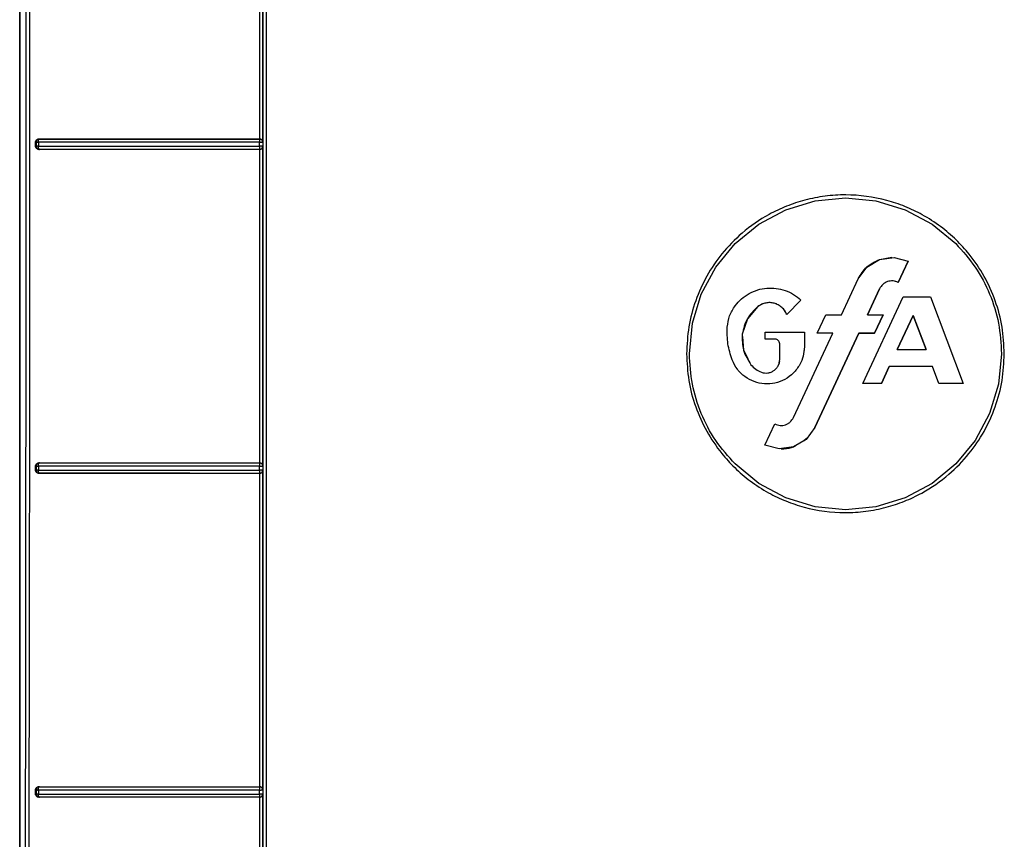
# Model space of a CAD drawing. Header units: inches. Extents: x 170 to 312, y 215 to 248.
# Tile 593 of 656: x 305.172 to 305.294, y 242.029 to 242.13. Entities that reach past the tile are written whole.
import ezdxf

# ---------------------------------------------------------------- set-up
doc = ezdxf.new("R2010")
doc.units = ezdxf.units.IN
doc.header["$LTSCALE"] = 0.25
doc.header["$MEASUREMENT"] = 0
doc.layers.add('MOTOR RH', color=7, linetype='Continuous')

msp = doc.modelspace()

# ---------------------------------------------------------------- linework, layer by layer
at = {"layer": 'MOTOR RH'}
for p, q in [((305.17229, 241.92392), (305.17229, 242.23936)), ((305.17229, 242.23936), (305.17229, 241.9417)), ((305.20204, 242.11535), (305.20204, 242.1542)), ((305.20244, 242.11497), (305.20244, 242.15458)), ((305.17426, 242.11443), (305.17426, 242.11497)), ((305.17434, 242.11495), (305.17426, 242.11497)), ((305.17434, 242.11445), (305.17426, 242.11443)), ((305.17434, 242.11495), (305.17434, 242.11445)), ((305.17461, 242.11495), (305.17461, 242.11444)), ((305.17464, 242.11522), (305.17468, 242.11531)), ((305.17467, 242.11536), (305.17473, 242.11534)), ((305.20202, 242.11534), (305.20204, 242.11535)), ((305.20202, 242.11444), (305.20202, 242.11494)), ((305.20244, 242.11497), (305.20242, 242.11495)), ((305.20242, 242.11495), (305.20242, 242.11444)), ((305.20242, 242.11444), (305.20244, 242.11442)), ((305.20244, 242.07481), (305.20244, 242.11442)), ((305.17468, 242.11409), (305.17465, 242.11417)), ((305.17473, 242.11405), (305.17467, 242.11404)), ((305.1747, 242.11406), (305.17468, 242.11409)), ((305.17473, 242.11405), (305.1747, 242.11406)), ((305.20202, 242.11417), (305.20202, 242.11408)), ((305.20202, 242.11408), (305.20202, 242.11405)), ((305.20204, 242.11404), (305.20202, 242.11405)), ((305.20204, 242.0752), (305.20204, 242.11404)), ((305.26725, 242.10658), (305.27088, 242.10768)), ((305.27088, 242.10768), (305.27465, 242.10806)), ((305.27465, 242.10806), (305.27842, 242.10768)), ((305.27842, 242.10768), (305.28205, 242.10658)), ((305.26391, 242.1048), (305.26725, 242.10658)), ((305.28205, 242.10658), (305.28539, 242.1048)), ((305.26098, 242.10239), (305.26391, 242.1048)), ((305.28539, 242.1048), (305.28832, 242.10239)), ((305.25857, 242.09946), (305.26098, 242.10239)), ((305.27731, 242.09947), (305.27887, 242.10041)), ((305.27887, 242.10041), (305.28042, 242.10068)), ((305.27887, 242.10041), (305.28067, 242.10067)), ((305.28067, 242.10067), (305.28244, 242.10021)), ((305.28244, 242.10021), (305.2812, 242.09756)), ((305.2812, 242.09756), (305.28244, 242.10021)), ((305.28244, 242.10021), (305.2812, 242.09756)), ((305.25678, 242.09612), (305.25857, 242.09946)), ((305.27623, 242.09801), (305.27731, 242.09947)), ((305.27415, 242.09354), (305.27623, 242.09801)), ((305.27415, 242.09353), (305.27623, 242.09801)), ((305.2812, 242.09756), (305.2812, 242.09756)), ((305.25568, 242.09249), (305.25678, 242.09612)), ((305.2649, 242.09685), (305.26537, 242.09687)), ((305.27738, 242.09354), (305.27888, 242.09677)), ((305.27888, 242.09677), (305.27738, 242.09353)), ((305.2644, 242.09489), (305.26381, 242.09457)), ((305.26522, 242.09506), (305.26477, 242.09501)), ((305.26914, 242.09537), (305.26737, 242.0936)), ((305.26737, 242.0936), (305.26914, 242.09537)), ((305.26914, 242.09537), (305.26737, 242.0936)), ((305.2768, 242.08504), (305.28181, 242.09579)), ((305.2768, 242.08504), (305.28181, 242.09579)), ((305.28181, 242.09579), (305.28521, 242.09579)), ((305.28521, 242.09579), (305.28925, 242.08504)), ((305.28521, 242.09579), (305.28925, 242.08504)), ((305.26381, 242.09458), (305.26249, 242.09306)), ((305.26381, 242.09457), (305.26249, 242.09306)), ((305.25531, 242.08872), (305.25568, 242.09249)), ((305.26249, 242.09306), (305.26186, 242.09115)), ((305.26249, 242.09306), (305.26186, 242.09115)), ((305.27115, 242.09128), (305.2722, 242.09353)), ((305.2722, 242.09353), (305.27415, 242.09353)), ((305.27738, 242.09353), (305.27932, 242.09353)), ((305.27932, 242.09354), (305.27827, 242.09128)), ((305.27827, 242.09128), (305.27932, 242.09354)), ((305.27932, 242.09353), (305.27827, 242.09128)), ((305.28305, 242.09348), (305.28107, 242.08924)), ((305.28107, 242.08924), (305.28305, 242.09348)), ((305.28305, 242.09348), (305.28107, 242.08924)), ((305.28305, 242.09348), (305.28464, 242.08924)), ((305.28305, 242.09348), (305.28464, 242.08924)), ((305.28305, 242.09348), (305.28305, 242.09348)), ((305.28464, 242.08924), (305.28305, 242.09348)), ((305.26186, 242.09115), (305.26202, 242.08915)), ((305.26469, 242.09053), (305.26469, 242.09138)), ((305.26469, 242.09053), (305.26469, 242.09138)), ((305.26469, 242.09053), (305.26469, 242.09138)), ((305.26469, 242.09138), (305.26956, 242.09138)), ((305.26821, 242.08081), (305.27309, 242.09128)), ((305.26821, 242.08081), (305.27309, 242.09128)), ((305.26956, 242.09138), (305.26956, 242.08956)), ((305.27632, 242.09128), (305.27087, 242.07957)), ((305.27087, 242.07957), (305.27632, 242.09128)), ((305.27632, 242.09128), (305.27087, 242.07957)), ((305.27309, 242.09128), (305.27115, 242.09128)), ((305.27309, 242.09128), (305.27115, 242.09128)), ((305.27309, 242.09128), (305.27115, 242.09128)), ((305.27309, 242.09128), (305.27309, 242.09128)), ((305.27827, 242.09128), (305.27632, 242.09128)), ((305.27632, 242.09128), (305.27632, 242.09128)), ((305.27632, 242.09128), (305.27827, 242.09128)), ((305.27827, 242.09128), (305.27632, 242.09128)), ((305.27827, 242.09128), (305.27827, 242.09128)), ((305.26189, 242.0908), (305.26202, 242.08915)), ((305.26594, 242.09053), (305.26469, 242.09053)), ((305.26469, 242.09053), (305.26469, 242.09053)), ((305.26594, 242.09053), (305.26469, 242.09053)), ((305.26594, 242.09053), (305.26469, 242.09053)), ((305.26594, 242.09053), (305.26594, 242.09053)), ((305.2665, 242.08802), (305.2665, 242.08997)), ((305.26202, 242.08915), (305.26255, 242.08811)), ((305.26202, 242.08915), (305.26293, 242.08736)), ((305.26956, 242.08956), (305.26948, 242.08891)), ((305.28107, 242.08924), (305.28464, 242.08924)), ((305.28464, 242.08924), (305.28464, 242.08924)), ((305.29399, 242.08872), (305.29362, 242.08495)), ((305.2665, 242.08802), (305.2665, 242.08802)), ((305.28009, 242.08714), (305.27911, 242.08504)), ((305.27911, 242.08504), (305.28009, 242.08714)), ((305.28009, 242.08714), (305.27911, 242.08504)), ((305.28543, 242.08714), (305.28009, 242.08714)), ((305.28009, 242.08714), (305.28009, 242.08714)), ((305.28543, 242.08714), (305.28009, 242.08714)), ((305.28543, 242.08714), (305.28009, 242.08714)), ((305.28622, 242.08504), (305.28543, 242.08714)), ((305.28543, 242.08714), (305.28543, 242.08714)), ((305.28622, 242.08504), (305.28543, 242.08714)), ((305.27911, 242.08504), (305.2768, 242.08504)), ((305.27911, 242.08504), (305.2768, 242.08504)), ((305.27911, 242.08504), (305.2768, 242.08504)), ((305.27911, 242.08504), (305.27911, 242.08504)), ((305.28925, 242.08504), (305.28622, 242.08504)), ((305.28622, 242.08504), (305.28622, 242.08504)), ((305.28925, 242.08504), (305.28622, 242.08504)), ((305.28925, 242.08504), (305.28622, 242.08504)), ((305.29362, 242.08495), (305.29252, 242.08132)), ((305.29252, 242.08132), (305.29073, 242.07798)), ((305.26466, 242.07737), (305.2659, 242.08002)), ((305.27087, 242.07957), (305.26979, 242.0781)), ((305.27087, 242.07957), (305.27087, 242.07957)), ((305.26979, 242.0781), (305.26823, 242.07717)), ((305.26991, 242.07827), (305.26955, 242.07797)), ((305.26955, 242.07796), (305.26991, 242.07827)), ((305.29073, 242.07798), (305.28832, 242.07505)), ((305.26642, 242.07691), (305.26466, 242.07737)), ((305.26823, 242.07717), (305.26642, 242.07691)), ((305.17426, 242.07427), (305.17426, 242.07481)), ((305.17434, 242.07479), (305.17426, 242.07481)), ((305.17434, 242.07429), (305.17426, 242.07427)), ((305.17434, 242.07479), (305.17434, 242.07429)), ((305.17461, 242.07479), (305.17461, 242.07428)), ((305.17464, 242.07506), (305.17468, 242.07515)), ((305.17468, 242.0752), (305.17473, 242.07519)), ((305.20202, 242.07519), (305.20204, 242.0752)), ((305.20202, 242.07428), (305.20202, 242.07478)), ((305.20244, 242.07481), (305.20242, 242.07479)), ((305.20242, 242.07479), (305.20242, 242.07429)), ((305.20242, 242.07429), (305.20244, 242.07426)), ((305.20244, 242.03466), (305.20244, 242.07426)), ((305.26391, 242.07264), (305.26098, 242.07505)), ((305.28832, 242.07505), (305.28539, 242.07264)), ((305.17468, 242.07393), (305.17465, 242.07401)), ((305.17473, 242.0739), (305.17467, 242.07389)), ((305.17473, 242.0739), (305.17468, 242.07393)), ((305.20202, 242.07401), (305.20202, 242.07392)), ((305.20202, 242.07392), (305.20202, 242.07389)), ((305.20204, 242.07388), (305.20202, 242.07389)), ((305.20204, 242.03504), (305.20204, 242.07388)), ((305.26725, 242.07085), (305.26391, 242.07264)), ((305.28539, 242.07264), (305.28205, 242.07085)), ((305.27088, 242.06975), (305.26725, 242.07085)), ((305.28205, 242.07085), (305.27842, 242.06975)), ((305.27465, 242.06938), (305.27088, 242.06975)), ((305.27842, 242.06975), (305.27465, 242.06938)), ((305.17464, 242.03491), (305.17468, 242.035)), ((305.17468, 242.03504), (305.17473, 242.03503)), ((305.17468, 242.035), (305.17473, 242.03503)), ((305.20203, 242.03503), (305.20204, 242.03504)), ((305.17426, 242.03411), (305.17426, 242.03465)), ((305.17434, 242.03463), (305.17426, 242.03465)), ((305.17434, 242.03413), (305.17426, 242.03411)), ((305.17434, 242.03463), (305.17434, 242.03413)), ((305.17461, 242.03462), (305.17461, 242.03412)), ((305.17468, 242.03377), (305.17465, 242.03385)), ((305.17473, 242.03374), (305.17468, 242.03377)), ((305.20202, 242.03412), (305.20202, 242.03462)), ((305.20202, 242.03385), (305.20202, 242.03377)), ((305.20202, 242.03377), (305.20202, 242.03374)), ((305.20244, 242.03466), (305.20242, 242.03463)), ((305.20242, 242.03463), (305.20242, 242.03413)), ((305.20242, 242.03413), (305.20244, 242.03411)), ((305.20244, 241.9945), (305.20244, 242.03411)), ((305.17473, 242.03374), (305.17467, 242.03373)), ((305.20204, 242.03373), (305.20202, 242.03374)), ((305.20204, 241.99488), (305.20204, 242.03373))]:
    msp.add_line(p, q, dxfattribs=at)
for points, knots in [([(305.17347, 242.2401), (305.17348, 242.22222), (305.17349, 242.18646), (305.1735, 242.13281), (305.1735, 242.09706), (305.1735, 242.07919)], [0, 0, 0, 0, 0.3333777, 0.6667111, 1, 1, 1, 1]), ([(305.20246, 241.92809), (305.20246, 241.94886), (305.20246, 241.99039), (305.20246, 242.05278), (305.20246, 242.1152), (305.20246, 242.17764), (305.20246, 242.21925), (305.20246, 242.24006)], [0, 0, 0, 0, 0.199959, 0.399961, 0.599979, 0.80001, 1, 1, 1, 1]), ([(305.20285, 242.24018), (305.20285, 242.2193), (305.20285, 242.17754), (305.20285, 242.11488), (305.20285, 242.05224), (305.20285, 241.98964), (305.20285, 241.94795), (305.20285, 241.92711)], [0, 0, 0, 0, 0.2, 0.4, 0.6, 0.8, 1, 1, 1, 1]), ([(305.17302, 242.23972), (305.17304, 242.21844), (305.17307, 242.1759), (305.17306, 242.11206), (305.17301, 242.04824), (305.17291, 241.98446), (305.17282, 241.94201), (305.17277, 241.92078)], [0, 0, 0, 0, 0.199984, 0.399977, 0.600029, 0.800023, 1, 1, 1, 1]), ([(305.17426, 242.11497), (305.17426, 242.11499), (305.17426, 242.11504), (305.17429, 242.11514), (305.17437, 242.11524), (305.17451, 242.11534), (305.17462, 242.11535), (305.17467, 242.11536)], [0, 0, 0, 0, 0.11585, 0.228826, 0.465329, 0.729283, 1, 1, 1, 1]), ([(305.17467, 242.11404), (305.17462, 242.11405), (305.17451, 242.11406), (305.17437, 242.11415), (305.17429, 242.11426), (305.17426, 242.11436), (305.17426, 242.1144), (305.17426, 242.11443)], [0, 0, 0, 0, 0.270747, 0.533788, 0.770103, 0.883423, 1, 1, 1, 1]), ([(305.17473, 242.11534), (305.17472, 242.11534), (305.17467, 242.11534), (305.17457, 242.11532), (305.17446, 242.11524), (305.17439, 242.11514), (305.17435, 242.11505), (305.17435, 242.11498), (305.17434, 242.11495)], [0, 0, 0, 0, 0.021376, 0.251231, 0.50161, 0.694994, 0.833641, 1, 1, 1, 1]), ([(305.17434, 242.11495), (305.17435, 242.11495), (305.17437, 242.11495), (305.17443, 242.11495), (305.17451, 242.11495), (305.17458, 242.11495), (305.17461, 242.11495)], [0, 0, 0, 0, 0.250004, 0.499997, 0.749991, 1, 1, 1, 1]), ([(305.17461, 242.11444), (305.17458, 242.11444), (305.17451, 242.11444), (305.17443, 242.11444), (305.17437, 242.11444), (305.17435, 242.11445), (305.17434, 242.11445)], [0, 0, 0, 0, 0.250132, 0.500007, 0.749886, 1, 1, 1, 1]), ([(305.17434, 242.11445), (305.17435, 242.11439), (305.17436, 242.11429), (305.17445, 242.11416), (305.17458, 242.11407), (305.17468, 242.11406), (305.17473, 242.11405)], [0, 0, 0, 0, 0.2502109, 0.4998875, 0.749898, 1, 1, 1, 1]), ([(305.17461, 242.11495), (305.17461, 242.11497), (305.17461, 242.11502), (305.17462, 242.1151), (305.17463, 242.11516), (305.17464, 242.1152), (305.17464, 242.11522)], [0, 0, 0, 0, 0.249998, 0.499999, 0.750002, 1, 1, 1, 1]), ([(305.20202, 242.11494), (305.19894, 242.11494), (305.19277, 242.11494), (305.18357, 242.11495), (305.1776, 242.11495), (305.17461, 242.11495)], [0, 0, 0, 0, 0.331609, 0.664943, 1, 1, 1, 1]), ([(305.17461, 242.11444), (305.1776, 242.11444), (305.18357, 242.11444), (305.19277, 242.11444), (305.19894, 242.11444), (305.20202, 242.11444)], [0, 0, 0, 0, 0.335142, 0.668475, 1, 1, 1, 1]), ([(305.17465, 242.11417), (305.17464, 242.11419), (305.17463, 242.11423), (305.17462, 242.1143), (305.17461, 242.11437), (305.17461, 242.11442), (305.17461, 242.11444)], [0, 0, 0, 0, 0.249769, 0.499932, 0.750118, 1, 1, 1, 1]), ([(305.17467, 242.11536), (305.17764, 242.11535), (305.18358, 242.11535), (305.19277, 242.11535), (305.19895, 242.11535), (305.20204, 242.11535)], [0, 0, 0, 0, 0.333153, 0.666753, 1, 1, 1, 1]), ([(305.17468, 242.11531), (305.17469, 242.11532), (305.17471, 242.11534), (305.17472, 242.11534), (305.17473, 242.11534), (305.17473, 242.11534), (305.17473, 242.11534), (305.17473, 242.11534)], [0, 0, 0, 0, 0.723554, 0.917935, 0.972998, 0.990021, 1, 1, 1, 1]), ([(305.17473, 242.11534), (305.17769, 242.11534), (305.18362, 242.11534), (305.19278, 242.11534), (305.19894, 242.11534), (305.20202, 242.11534)], [0, 0, 0, 0, 0.333017, 0.666911, 1, 1, 1, 1]), ([(305.20242, 242.11495), (305.20241, 242.11498), (305.20241, 242.11505), (305.20237, 242.11514), (305.20231, 242.11523), (305.20224, 242.11528), (305.20219, 242.1153), (305.20217, 242.11532), (305.20214, 242.11532), (305.20212, 242.11533), (305.20208, 242.11534), (305.20205, 242.11534), (305.20202, 242.11534)], [0, 0, 0, 0, 0.169778, 0.309899, 0.500349, 0.669275, 0.720741, 0.750043, 0.812673, 0.833809, 0.875282, 1, 1, 1, 1]), ([(305.20202, 242.11534), (305.20202, 242.11534), (305.20202, 242.11532), (305.20202, 242.11525), (305.20202, 242.11522)], [0, 0, 0, 0, 0.500037, 1, 1, 1, 1]), ([(305.20202, 242.11522), (305.20202, 242.11518), (305.20202, 242.11513), (305.20202, 242.11503), (305.20202, 242.11498), (305.20202, 242.11494)], [0, 0, 0, 0, 0.453626, 0.692825, 1, 1, 1, 1]), ([(305.20202, 242.11494), (305.20205, 242.11494), (305.20211, 242.11494), (305.20219, 242.11494), (305.20226, 242.11495), (305.20233, 242.11495), (305.20238, 242.11494), (305.20241, 242.11496), (305.20241, 242.11495), (305.20242, 242.11495)], [0, 0, 0, 0, 0.144819, 0.288961, 0.405983, 0.545581, 0.778747, 0.891833, 1, 1, 1, 1]), ([(305.20242, 242.11444), (305.20241, 242.11444), (305.20239, 242.11444), (305.20231, 242.11444), (305.20221, 242.11444), (305.20211, 242.11444), (305.20205, 242.11444), (305.20202, 242.11444)], [0, 0, 0, 0, 0.2509579, 0.5014951, 0.6987948, 0.8365584, 1, 1, 1, 1]), ([(305.20202, 242.11405), (305.20206, 242.11405), (305.20212, 242.11406), (305.20222, 242.1141), (305.2023, 242.11416), (305.20235, 242.11423), (305.20238, 242.11427), (305.20239, 242.1143), (305.2024, 242.11432), (305.2024, 242.11435), (305.20241, 242.11438), (305.20241, 242.11442), (305.20242, 242.11444)], [0, 0, 0, 0, 0.1705626, 0.3114539, 0.5033973, 0.6703643, 0.7215041, 0.7509336, 0.8128694, 0.8345961, 0.8750192, 1, 1, 1, 1]), ([(305.20202, 242.11444), (305.20202, 242.11444), (305.20202, 242.11438), (305.20202, 242.11428), (305.20202, 242.11421), (305.20202, 242.11417)], [0, 0, 0, 0, 0.031612, 0.511044, 1, 1, 1, 1]), ([(305.20204, 242.11535), (305.20207, 242.11535), (305.20213, 242.11535), (305.20222, 242.11531), (305.2023, 242.11526), (305.20234, 242.11521), (305.20236, 242.11519)], [0, 0, 0, 0, 0.218148, 0.447021, 0.703324, 1, 1, 1, 1]), ([(305.20236, 242.11519), (305.20238, 242.11515), (305.20242, 242.11509), (305.20244, 242.11502), (305.20244, 242.11498), (305.20244, 242.11497), (305.20244, 242.11497)], [0, 0, 0, 0, 0.558608, 0.865721, 0.954475, 1, 1, 1, 1]), ([(305.20244, 242.11442), (305.20243, 242.11438), (305.20243, 242.11431), (305.20238, 242.11424), (305.20236, 242.1142)], [0, 0, 0, 0, 0.503399, 1, 1, 1, 1]), ([(305.20204, 242.11404), (305.19895, 242.11404), (305.19277, 242.11404), (305.18358, 242.11404), (305.17764, 242.11404), (305.17467, 242.11404)], [0, 0, 0, 0, 0.3334428, 0.6669188, 1, 1, 1, 1]), ([(305.20202, 242.11405), (305.19894, 242.11405), (305.19278, 242.11405), (305.18362, 242.11405), (305.17769, 242.11405), (305.17473, 242.11405)], [0, 0, 0, 0, 0.3330755, 0.6669605, 1, 1, 1, 1]), ([(305.20236, 242.1142), (305.20234, 242.11418), (305.2023, 242.11414), (305.20223, 242.11409), (305.20214, 242.11405), (305.20207, 242.11404), (305.20204, 242.11404)], [0, 0, 0, 0, 0.281455, 0.527086, 0.764277, 1, 1, 1, 1]), ([(305.29434, 242.08872), (305.29429, 242.08983), (305.29418, 242.09206), (305.2933, 242.0953), (305.29193, 242.09836), (305.29023, 242.10086), (305.28838, 242.1029), (305.28644, 242.10456), (305.2843, 242.10595), (305.28204, 242.10702), (305.27892, 242.10807), (305.27554, 242.10852), (305.27212, 242.10831), (305.26966, 242.10782), (305.26733, 242.10705), (305.26465, 242.10579), (305.26188, 242.10387), (305.25931, 242.10123), (305.25739, 242.09839), (305.25601, 242.09532), (305.25512, 242.09207), (305.25501, 242.08983), (305.25496, 242.08872)], [0, 0, 0, 0, 0.053827, 0.108154, 0.161991, 0.215823, 0.254355, 0.295472, 0.339437, 0.377786, 0.416425, 0.499247, 0.540867, 0.582327, 0.621091, 0.659532, 0.725561, 0.783441, 0.837465, 0.891484, 0.94599, 1, 1, 1, 1]), ([(305.28832, 242.10239), (305.28917, 242.10145), (305.29086, 242.09955), (305.29262, 242.09616), (305.29377, 242.09252), (305.29392, 242.08998), (305.29399, 242.08872)], [0, 0, 0, 0, 0.249988, 0.500002, 0.750014, 1, 1, 1, 1]), ([(305.27623, 242.09801), (305.27655, 242.09854), (305.27719, 242.09961), (305.27831, 242.10014), (305.27887, 242.10041)], [0, 0, 0, 0, 0.500004, 1, 1, 1, 1]), ([(305.2812, 242.09756), (305.28098, 242.09764), (305.28066, 242.09776), (305.28021, 242.09774), (305.27987, 242.09767), (305.27956, 242.09752), (305.27919, 242.09726), (305.279, 242.09696), (305.27888, 242.09677)], [0, 0, 0, 0, 0.248419, 0.374377, 0.499188, 0.623924, 0.750308, 1, 1, 1, 1]), ([(305.2812, 242.09756), (305.28109, 242.09761), (305.28089, 242.0977), (305.28066, 242.09773), (305.28055, 242.09774)], [0, 0, 0, 0, 0.499999, 1, 1, 1, 1]), ([(305.26098, 242.09467), (305.26123, 242.09497), (305.26173, 242.09555), (305.2627, 242.09621), (305.26376, 242.09667), (305.2649, 242.09689), (305.26606, 242.09687), (305.26718, 242.0966), (305.26825, 242.09611), (305.26884, 242.09562), (305.26914, 242.09537)], [0, 0, 0, 0, 0.1260747, 0.2503281, 0.3753732, 0.4999941, 0.6246137, 0.7496514, 0.8738663, 1, 1, 1, 1]), ([(305.26477, 242.09501), (305.2646, 242.09497), (305.26425, 242.09488), (305.26395, 242.09467), (305.26381, 242.09457)], [0, 0, 0, 0, 0.498906, 1, 1, 1, 1]), ([(305.26583, 242.09497), (305.26565, 242.09501), (305.2653, 242.09509), (305.26495, 242.09504), (305.26477, 242.09501)], [0, 0, 0, 0, 0.5, 1, 1, 1, 1]), ([(305.26737, 242.0936), (305.26729, 242.09376), (305.26714, 242.09408), (305.26677, 242.09448), (305.26634, 242.0948), (305.266, 242.09492), (305.26583, 242.09498)], [0, 0, 0, 0, 0.24931, 0.499997, 0.750489, 1, 1, 1, 1]), ([(305.26676, 242.09447), (305.26662, 242.09458), (305.26634, 242.0948), (305.266, 242.09492), (305.26583, 242.09497)], [0, 0, 0, 0, 0.499286, 1, 1, 1, 1]), ([(305.26, 242.09202), (305.26007, 242.0925), (305.2602, 242.09345), (305.26072, 242.09426), (305.26098, 242.09467)], [0, 0, 0, 0, 0.499997, 1, 1, 1, 1]), ([(305.26, 242.09202), (305.26007, 242.0925), (305.2602, 242.09345), (305.26072, 242.09426), (305.26098, 242.09467)], [0, 0, 0, 0, 0.50031, 1, 1, 1, 1]), ([(305.26381, 242.09457), (305.26331, 242.0941), (305.26232, 242.09315), (305.26201, 242.09182), (305.26186, 242.09115)], [0, 0, 0, 0, 0.5, 1, 1, 1, 1]), ([(305.26737, 242.0936), (305.26729, 242.09376), (305.26714, 242.09408), (305.26689, 242.09434), (305.26676, 242.09447)], [0, 0, 0, 0, 0.501236, 1, 1, 1, 1]), ([(305.26061, 242.08795), (305.2604, 242.08861), (305.25998, 242.08993), (305.25999, 242.09132), (305.26, 242.09202)], [0, 0, 0, 0, 0.5000128, 1, 1, 1, 1]), ([(305.26186, 242.09115), (305.26185, 242.09047), (305.26183, 242.0891), (305.26257, 242.08794), (305.26293, 242.08736)], [0, 0, 0, 0, 0.500001, 1, 1, 1, 1]), ([(305.2665, 242.08996), (305.26649, 242.09004), (305.26647, 242.09018), (305.26634, 242.09036), (305.26616, 242.0905), (305.26601, 242.09052), (305.26594, 242.09053)], [0, 0, 0, 0, 0.251527, 0.502365, 0.748885, 1, 1, 1, 1]), ([(305.25496, 242.08872), (305.25501, 242.08761), (305.25512, 242.08538), (305.256, 242.08213), (305.25737, 242.07908), (305.25907, 242.07657), (305.26092, 242.07453), (305.26286, 242.07287), (305.265, 242.07149), (305.26726, 242.07042), (305.27038, 242.06937), (305.27376, 242.06892), (305.27718, 242.06913), (305.27965, 242.06962), (305.28197, 242.07039), (305.28465, 242.07165), (305.28742, 242.07357), (305.28999, 242.07621), (305.29191, 242.07905), (305.29329, 242.08211), (305.29418, 242.08537), (305.29429, 242.0876), (305.29434, 242.08872)], [0, 0, 0, 0, 0.053831, 0.108162, 0.162002, 0.21584, 0.254375, 0.295495, 0.339462, 0.377813, 0.416452, 0.499272, 0.540889, 0.582347, 0.621109, 0.659547, 0.725573, 0.783451, 0.837473, 0.891489, 0.945992, 1, 1, 1, 1]), ([(305.26098, 242.07505), (305.26013, 242.07599), (305.25844, 242.07788), (305.25668, 242.08128), (305.25553, 242.08492), (305.25538, 242.08745), (305.25531, 242.08872)], [0, 0, 0, 0, 0.249988, 0.500002, 0.750015, 1, 1, 1, 1]), ([(305.26956, 242.08956), (305.26953, 242.08917), (305.26948, 242.08841), (305.26916, 242.08771), (305.26899, 242.08737)], [0, 0, 0, 0, 0.500482, 1, 1, 1, 1]), ([(305.26899, 242.08737), (305.26874, 242.087), (305.26825, 242.08626), (305.26716, 242.08548), (305.26593, 242.08502), (305.26461, 242.08493), (305.26332, 242.0852), (305.26216, 242.08583), (305.26119, 242.08675), (305.26081, 242.08755), (305.26061, 242.08795)], [0, 0, 0, 0, 0.126908, 0.25145, 0.376016, 0.500011, 0.624006, 0.748574, 0.873075, 1, 1, 1, 1]), ([(305.26646, 242.08778), (305.26646, 242.08769), (305.26644, 242.08748), (305.26633, 242.08729), (305.26627, 242.08718)], [0, 0, 0, 0, 0.404923, 1, 1, 1, 1]), ([(305.26631, 242.08724), (305.26637, 242.08736), (305.26648, 242.08761), (305.26649, 242.08788), (305.2665, 242.08802)], [0, 0, 0, 0, 0.497601, 1, 1, 1, 1]), ([(305.26293, 242.08736), (305.26312, 242.08716), (305.26349, 242.08676), (305.26399, 242.08653), (305.26424, 242.08642)], [0, 0, 0, 0, 0.500208, 1, 1, 1, 1]), ([(305.26424, 242.08642), (305.26437, 242.08639), (305.26463, 242.08631), (305.2649, 242.08633), (305.26504, 242.08634)], [0, 0, 0, 0, 0.500712, 1, 1, 1, 1]), ([(305.26504, 242.08634), (305.26517, 242.08637), (305.26544, 242.08642), (305.26567, 242.08656), (305.26578, 242.08664)], [0, 0, 0, 0, 0.499151, 1, 1, 1, 1]), ([(305.2659, 242.08002), (305.26611, 242.07994), (305.26643, 242.07982), (305.26689, 242.07983), (305.26723, 242.07991), (305.26754, 242.08005), (305.26791, 242.08032), (305.26809, 242.08061), (305.26821, 242.08081)], [0, 0, 0, 0, 0.248407, 0.374361, 0.499168, 0.623903, 0.750288, 1, 1, 1, 1]), ([(305.1735, 242.07919), (305.17349, 242.07346), (305.17347, 242.05737), (305.17342, 242.0252), (305.17337, 241.99878), (305.17335, 241.98271)], [0, 0, 0, 0, 0.178102, 0.500003, 1, 1, 1, 1]), ([(305.26846, 242.07731), (305.2683, 242.07723), (305.26775, 242.07695), (305.26712, 242.07692), (305.26668, 242.0769)], [0, 0, 0, 0, 0.28812, 1, 1, 1, 1]), ([(305.26668, 242.07691), (305.26712, 242.07693), (305.26775, 242.07695), (305.2683, 242.07723), (305.26847, 242.07731)], [0, 0, 0, 0, 0.709949, 1, 1, 1, 1]), ([(305.17426, 242.07481), (305.17426, 242.07483), (305.17426, 242.07488), (305.17429, 242.07498), (305.17437, 242.07509), (305.17451, 242.07518), (305.17462, 242.07519), (305.17468, 242.0752)], [0, 0, 0, 0, 0.114151, 0.226087, 0.462642, 0.728302, 1, 1, 1, 1]), ([(305.17467, 242.07389), (305.17462, 242.07389), (305.17451, 242.0739), (305.17437, 242.074), (305.17429, 242.0741), (305.17426, 242.0742), (305.17426, 242.07425), (305.17426, 242.07427)], [0, 0, 0, 0, 0.27093, 0.533685, 0.769845, 0.883229, 1, 1, 1, 1]), ([(305.17473, 242.07519), (305.17473, 242.07519), (305.1747, 242.07519), (305.17465, 242.07518), (305.17456, 242.07515), (305.17446, 242.07508), (305.17439, 242.07499), (305.17435, 242.07489), (305.17435, 242.07483), (305.17434, 242.07479)], [0, 0, 0, 0, 0.006404, 0.125208, 0.250554, 0.499812, 0.694171, 0.83326, 1, 1, 1, 1]), ([(305.17434, 242.07479), (305.17435, 242.07479), (305.17437, 242.07479), (305.17443, 242.07479), (305.17451, 242.07479), (305.17458, 242.07479), (305.17461, 242.07479)], [0, 0, 0, 0, 0.249999, 0.499993, 0.749993, 1, 1, 1, 1]), ([(305.17461, 242.07428), (305.17458, 242.07428), (305.17451, 242.07428), (305.17443, 242.07428), (305.17437, 242.07429), (305.17435, 242.07429), (305.17434, 242.07429)], [0, 0, 0, 0, 0.250118, 0.500008, 0.749881, 1, 1, 1, 1]), ([(305.17434, 242.07429), (305.17435, 242.07424), (305.17436, 242.07414), (305.17445, 242.07401), (305.17458, 242.07392), (305.17468, 242.0739), (305.17473, 242.0739)], [0, 0, 0, 0, 0.250209, 0.499884, 0.749889, 1, 1, 1, 1]), ([(305.17461, 242.07479), (305.17461, 242.07481), (305.17461, 242.07486), (305.17462, 242.07494), (305.17463, 242.07501), (305.17464, 242.07504), (305.17464, 242.07506)], [0, 0, 0, 0, 0.249991, 0.499998, 0.750003, 1, 1, 1, 1]), ([(305.20202, 242.07478), (305.19894, 242.07478), (305.19277, 242.07478), (305.18357, 242.07478), (305.1776, 242.07478), (305.17461, 242.07479)], [0, 0, 0, 0, 0.33158, 0.664913, 1, 1, 1, 1]), ([(305.17461, 242.07428), (305.1776, 242.07428), (305.18357, 242.07428), (305.19277, 242.07428), (305.19894, 242.07428), (305.20202, 242.07428)], [0, 0, 0, 0, 0.335133, 0.668466, 1, 1, 1, 1]), ([(305.17465, 242.07401), (305.17464, 242.07403), (305.17463, 242.07407), (305.17462, 242.07414), (305.17461, 242.07421), (305.17461, 242.07426), (305.17461, 242.07428)], [0, 0, 0, 0, 0.2497583, 0.4999325, 0.7501062, 1, 1, 1, 1]), ([(305.17468, 242.0752), (305.17764, 242.0752), (305.18358, 242.0752), (305.19277, 242.0752), (305.19895, 242.0752), (305.20204, 242.0752)], [0, 0, 0, 0, 0.333154, 0.666761, 1, 1, 1, 1]), ([(305.17468, 242.07515), (305.17469, 242.07516), (305.1747, 242.07518), (305.17472, 242.07519), (305.17472, 242.07519), (305.17473, 242.07519), (305.17473, 242.07519), (305.17473, 242.07519)], [0, 0, 0, 0, 0.4999148, 0.7840783, 0.9349621, 0.9782287, 1, 1, 1, 1]), ([(305.17473, 242.07519), (305.17769, 242.07519), (305.18362, 242.07519), (305.19278, 242.07519), (305.19894, 242.07519), (305.20202, 242.07519)], [0, 0, 0, 0, 0.333016, 0.666911, 1, 1, 1, 1]), ([(305.20242, 242.07479), (305.20241, 242.07483), (305.20241, 242.07489), (305.20237, 242.07499), (305.20231, 242.07507), (305.20224, 242.07512), (305.20219, 242.07515), (305.20217, 242.07516), (305.20214, 242.07517), (305.20212, 242.07517), (305.20208, 242.07518), (305.20205, 242.07518), (305.20202, 242.07519)], [0, 0, 0, 0, 0.169796, 0.309925, 0.500347, 0.669247, 0.720724, 0.750048, 0.812673, 0.833992, 0.875283, 1, 1, 1, 1]), ([(305.20202, 242.07519), (305.20202, 242.07518), (305.20202, 242.07516), (305.20202, 242.0751), (305.20202, 242.07506)], [0, 0, 0, 0, 0.500043, 1, 1, 1, 1]), ([(305.20202, 242.07506), (305.20202, 242.07502), (305.20202, 242.07494), (305.20202, 242.07483), (305.20202, 242.07478)], [0, 0, 0, 0, 0.4999498, 1, 1, 1, 1]), ([(305.20202, 242.07478), (305.20205, 242.07478), (305.20211, 242.07478), (305.20219, 242.07478), (305.20226, 242.07479), (305.20233, 242.07479), (305.20238, 242.07478), (305.20241, 242.0748), (305.20241, 242.07479), (305.20242, 242.07479)], [0, 0, 0, 0, 0.1448, 0.289023, 0.40575, 0.545726, 0.778917, 0.891929, 1, 1, 1, 1]), ([(305.20242, 242.07429), (305.20241, 242.07428), (305.20239, 242.07428), (305.20231, 242.07428), (305.20221, 242.07428), (305.20211, 242.07428), (305.20205, 242.07428), (305.20202, 242.07428)], [0, 0, 0, 0, 0.250965, 0.50152, 0.698812, 0.836571, 1, 1, 1, 1]), ([(305.20202, 242.07389), (305.20206, 242.0739), (305.20212, 242.0739), (305.20222, 242.07394), (305.2023, 242.074), (305.20235, 242.07406), (305.20237, 242.07411), (305.20239, 242.07414), (305.2024, 242.07416), (305.2024, 242.07419), (305.20241, 242.07423), (305.20241, 242.07426), (305.20242, 242.07429)], [0, 0, 0, 0, 0.170498, 0.311351, 0.503314, 0.639112, 0.709897, 0.750976, 0.8129, 0.835156, 0.875042, 1, 1, 1, 1]), ([(305.20202, 242.07428), (305.20202, 242.07427), (305.20202, 242.07422), (305.20202, 242.07412), (305.20202, 242.07405), (305.20202, 242.07401)], [0, 0, 0, 0, 0.031594, 0.511018, 1, 1, 1, 1]), ([(305.20204, 242.0752), (305.20207, 242.07519), (305.20213, 242.07519), (305.20222, 242.07515), (305.2023, 242.0751), (305.20234, 242.07506), (305.20236, 242.07503)], [0, 0, 0, 0, 0.217835, 0.446698, 0.702916, 1, 1, 1, 1]), ([(305.20236, 242.07405), (305.20234, 242.07402), (305.2023, 242.07398), (305.20222, 242.07393), (305.20214, 242.07389), (305.20207, 242.07389), (305.20204, 242.07388)], [0, 0, 0, 0, 0.281564, 0.526617, 0.765411, 1, 1, 1, 1]), ([(305.20236, 242.07503), (305.20238, 242.07499), (305.20242, 242.07493), (305.20244, 242.07486), (305.20244, 242.07483), (305.20244, 242.07482), (305.20244, 242.07481)], [0, 0, 0, 0, 0.557285, 0.863589, 0.953043, 1, 1, 1, 1]), ([(305.20244, 242.07426), (305.20243, 242.07423), (305.20243, 242.07415), (305.20238, 242.07408), (305.20236, 242.07405)], [0, 0, 0, 0, 0.5033835, 1, 1, 1, 1]), ([(305.20204, 242.07388), (305.19895, 242.07388), (305.19277, 242.07388), (305.18358, 242.07389), (305.17764, 242.07389), (305.17467, 242.07389)], [0, 0, 0, 0, 0.33343, 0.666918, 1, 1, 1, 1]), ([(305.20202, 242.07389), (305.19894, 242.07389), (305.19278, 242.07389), (305.18362, 242.0739), (305.17769, 242.0739), (305.17473, 242.0739)], [0, 0, 0, 0, 0.333077, 0.666962, 1, 1, 1, 1]), ([(305.17426, 242.03465), (305.17426, 242.03468), (305.17426, 242.03473), (305.17429, 242.03482), (305.17437, 242.03493), (305.17451, 242.03503), (305.17462, 242.03504), (305.17468, 242.03504)], [0, 0, 0, 0, 0.115487, 0.228334, 0.465134, 0.729682, 1, 1, 1, 1]), ([(305.17473, 242.03503), (305.17473, 242.03503), (305.17472, 242.03503), (305.17467, 242.03503), (305.17457, 242.03501), (305.17446, 242.03493), (305.17439, 242.03483), (305.17435, 242.03473), (305.17435, 242.03467), (305.17434, 242.03463)], [0, 0, 0, 0, 0.00194, 0.016485, 0.251155, 0.50156, 0.693135, 0.832255, 1, 1, 1, 1]), ([(305.17468, 242.03504), (305.17764, 242.03504), (305.18358, 242.03504), (305.19277, 242.03504), (305.19895, 242.03504), (305.20204, 242.03504)], [0, 0, 0, 0, 0.333158, 0.666771, 1, 1, 1, 1]), ([(305.17473, 242.03503), (305.17769, 242.03503), (305.18362, 242.03503), (305.19278, 242.03503), (305.19895, 242.03503), (305.20203, 242.03503)], [0, 0, 0, 0, 0.33298, 0.666929, 1, 1, 1, 1]), ([(305.20203, 242.03503), (305.20203, 242.03502), (305.20202, 242.03501), (305.20202, 242.03494), (305.20202, 242.0349)], [0, 0, 0, 0, 0.500122, 1, 1, 1, 1]), ([(305.20242, 242.03463), (305.20241, 242.03468), (305.2024, 242.03478), (305.20233, 242.03489), (305.20225, 242.03496), (305.2022, 242.03499), (305.20217, 242.035), (305.20214, 242.03501), (305.20211, 242.03502), (305.20207, 242.03503), (305.20205, 242.03503), (305.20203, 242.03503)], [0, 0, 0, 0, 0.237979, 0.475429, 0.641876, 0.730535, 0.777013, 0.799822, 0.868975, 0.917803, 1, 1, 1, 1]), ([(305.20204, 242.03504), (305.20207, 242.03504), (305.20213, 242.03503), (305.20222, 242.035), (305.2023, 242.03495), (305.20234, 242.0349), (305.20236, 242.03487)], [0, 0, 0, 0, 0.216438, 0.445518, 0.701569, 1, 1, 1, 1]), ([(305.17467, 242.03373), (305.17462, 242.03373), (305.17451, 242.03374), (305.17437, 242.03384), (305.17429, 242.03394), (305.17426, 242.03404), (305.17426, 242.03409), (305.17426, 242.03411)], [0, 0, 0, 0, 0.2710841, 0.5335565, 0.7695787, 0.8830478, 1, 1, 1, 1]), ([(305.17434, 242.03463), (305.17435, 242.03463), (305.17437, 242.03463), (305.17443, 242.03463), (305.17451, 242.03463), (305.17458, 242.03462), (305.17461, 242.03462)], [0, 0, 0, 0, 0.250012, 0.500008, 0.750019, 1, 1, 1, 1]), ([(305.17461, 242.03412), (305.17458, 242.03412), (305.17451, 242.03412), (305.17443, 242.03412), (305.17437, 242.03413), (305.17435, 242.03413), (305.17434, 242.03413)], [0, 0, 0, 0, 0.250123, 0.499995, 0.749882, 1, 1, 1, 1]), ([(305.17434, 242.03413), (305.17435, 242.03408), (305.17436, 242.03398), (305.17445, 242.03385), (305.17458, 242.03376), (305.17468, 242.03375), (305.17473, 242.03374)], [0, 0, 0, 0, 0.2502, 0.499886, 0.749899, 1, 1, 1, 1]), ([(305.17461, 242.03462), (305.17461, 242.03465), (305.17461, 242.0347), (305.17462, 242.03478), (305.17463, 242.03485), (305.17464, 242.03489), (305.17464, 242.03491)], [0, 0, 0, 0, 0.250004, 0.499999, 0.74999, 1, 1, 1, 1]), ([(305.20202, 242.03462), (305.19894, 242.03462), (305.19277, 242.03462), (305.18357, 242.03462), (305.1776, 242.03462), (305.17461, 242.03462)], [0, 0, 0, 0, 0.331567, 0.664899, 1, 1, 1, 1]), ([(305.17461, 242.03412), (305.1776, 242.03412), (305.18357, 242.03412), (305.19277, 242.03412), (305.19894, 242.03412), (305.20202, 242.03412)], [0, 0, 0, 0, 0.335133, 0.668465, 1, 1, 1, 1]), ([(305.17465, 242.03385), (305.17464, 242.03387), (305.17463, 242.03391), (305.17462, 242.03398), (305.17461, 242.03405), (305.17461, 242.03409), (305.17461, 242.03412)], [0, 0, 0, 0, 0.249786, 0.499951, 0.750104, 1, 1, 1, 1]), ([(305.20202, 242.0349), (305.20202, 242.03486), (305.20202, 242.03478), (305.20202, 242.03467), (305.20202, 242.03462)], [0, 0, 0, 0, 0.4999323, 1, 1, 1, 1]), ([(305.20202, 242.03462), (305.20205, 242.03462), (305.20211, 242.03462), (305.20219, 242.03462), (305.20226, 242.03463), (305.20233, 242.03463), (305.20239, 242.03463), (305.20241, 242.03464), (305.20241, 242.03464), (305.20242, 242.03463)], [0, 0, 0, 0, 0.144802, 0.289128, 0.405584, 0.545961, 0.781526, 0.905359, 1, 1, 1, 1]), ([(305.20242, 242.03413), (305.20241, 242.03413), (305.20239, 242.03412), (305.20231, 242.03412), (305.20221, 242.03412), (305.20211, 242.03412), (305.20205, 242.03412), (305.20202, 242.03412)], [0, 0, 0, 0, 0.250968, 0.501531, 0.698827, 0.836575, 1, 1, 1, 1]), ([(305.20202, 242.03374), (305.20206, 242.03374), (305.20212, 242.03374), (305.20222, 242.03378), (305.20229, 242.03384), (305.20235, 242.0339), (305.20237, 242.03395), (305.20239, 242.03398), (305.2024, 242.03401), (305.2024, 242.03403), (305.20241, 242.03407), (305.20241, 242.0341), (305.20242, 242.03413)], [0, 0, 0, 0, 0.1704559, 0.3112931, 0.5032949, 0.6273045, 0.7053381, 0.7509924, 0.8129118, 0.8356884, 0.8750402, 1, 1, 1, 1]), ([(305.20202, 242.03412), (305.20202, 242.03411), (305.20202, 242.03406), (305.20202, 242.03396), (305.20202, 242.03389), (305.20202, 242.03385)], [0, 0, 0, 0, 0.031564, 0.511012, 1, 1, 1, 1]), ([(305.20236, 242.03389), (305.20234, 242.03387), (305.2023, 242.03382), (305.20222, 242.03377), (305.20214, 242.03374), (305.20207, 242.03373), (305.20204, 242.03373)], [0, 0, 0, 0, 0.281342, 0.526581, 0.765288, 1, 1, 1, 1]), ([(305.20236, 242.03487), (305.20238, 242.03484), (305.20242, 242.03478), (305.20244, 242.0347), (305.20244, 242.03467), (305.20244, 242.03466), (305.20244, 242.03466)], [0, 0, 0, 0, 0.557091, 0.863508, 0.953007, 1, 1, 1, 1]), ([(305.20244, 242.03411), (305.20243, 242.03407), (305.20243, 242.03399), (305.20238, 242.03392), (305.20236, 242.03389)], [0, 0, 0, 0, 0.5030925, 1, 1, 1, 1]), ([(305.20204, 242.03373), (305.19895, 242.03373), (305.19277, 242.03373), (305.18358, 242.03373), (305.17764, 242.03373), (305.17467, 242.03373)], [0, 0, 0, 0, 0.333416, 0.666914, 1, 1, 1, 1]), ([(305.20202, 242.03374), (305.19894, 242.03374), (305.19278, 242.03374), (305.18362, 242.03374), (305.17769, 242.03374), (305.17473, 242.03374)], [0, 0, 0, 0, 0.333077, 0.666963, 1, 1, 1, 1])]:
    msp.add_open_spline(points, degree=3, knots=knots, dxfattribs=at)
msp.add_open_spline([(305.26578, 242.08664), (305.26589, 242.08672), (305.2661, 242.08689), (305.26624, 242.08712), (305.26631, 242.08724)], degree=3, dxfattribs=at)

doc.saveas('drawing.dxf')
